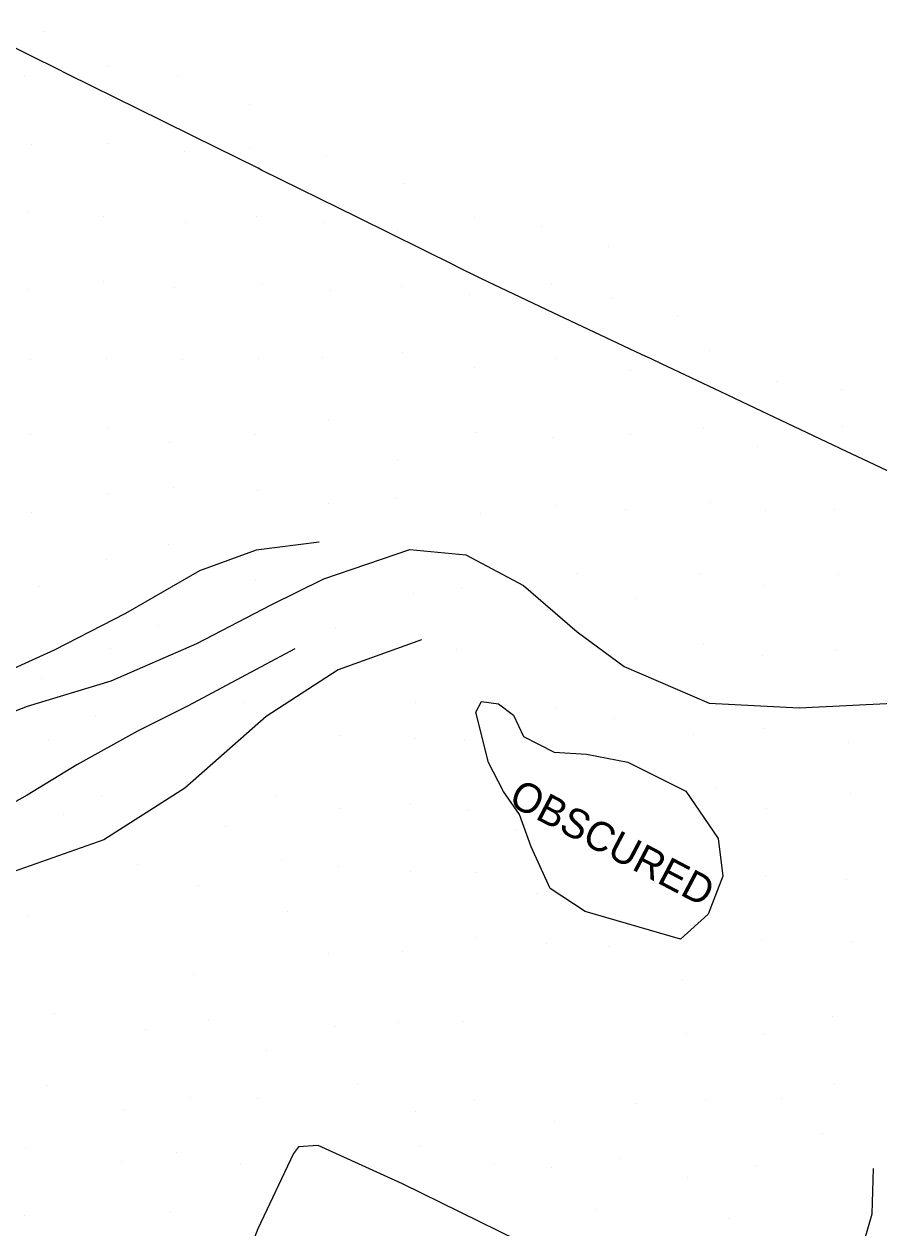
# Model space of a CAD drawing. Extents: x 1497074 to 1501343, y 481943 to 486114.
# Drawn here: x 1499000.9 to 1499175.7, y 483274.9 to 483521 of the extents above; entities that cross this region are included whole.
import ezdxf

# ---------------------------------------------------------------- set-up
doc = ezdxf.new("R2010")
doc.units = 0
for name, color, linetype in [('PH Exist DTM Boundary', 7, 'Continuous'), ('PH Exist DTM Breakline', 7, 'Continuous'), ('PH Exist DTM Obscure Area', 7, 'Continuous'), ('PH Exist DTM Obscure Area Text', 7, 'Continuous'), ('PH Exist DTM Point', 7, 'Continuous')]:
    doc.layers.add(name, color=color, linetype=linetype)

msp = doc.modelspace()

# ---------------------------------------------------------------- linework, layer by layer
at = {"layer": 'PH Exist DTM Boundary'}
msp.add_lwpolyline([(1499189.09, 483424.15), (1499173.56, 483431.49), (1499169.09, 483433.6), (1499165.08, 483435.5), (1499149.09, 483443.06), (1499143.37, 483445.77), (1499131.26, 483451.49), (1499129.09, 483452.52), (1499127.15, 483453.44), (1499109.09, 483461.97), (1499094.26, 483468.98), (1499094.26, 483468.98), (1499089.19, 483471.49), (1499089.09, 483471.54), (1499088.99, 483471.59), (1499069.09, 483481.43), (1499049.44, 483491.14), (1499049.09, 483491.31), (1499048.73, 483491.49), (1499035.59, 483497.99), (1499029.09, 483501.2), (1499009.89, 483510.69), (1499009.09, 483511.09), (1499008.28, 483511.49), (1498989.09, 483520.98)], dxfattribs=at)
at = {"layer": 'PH Exist DTM Breakline'}
for points in [[(1499061.2, 483415.07), (1499048.34, 483413.41), (1499036.76, 483409.23), (1499021.59, 483400.49), (1499007, 483393.02), (1498992.56, 483386.45), (1498977.98, 483381.01), (1498968.3, 483375.67), (1498958.15, 483370.17), (1498943.51, 483366.33), (1498932.23, 483362.14), (1498924.51, 483357.57)], [(1498926.05, 483331.31), (1498945.15, 483344.74), (1498966.19, 483362.34), (1498985.87, 483375.49), (1499001.59, 483381.56), (1499018.68, 483386.69), (1499036.17, 483394.34), (1499051.37, 483402.24), (1499062.16, 483407.59), (1499079.77, 483413.56), (1499091.22, 483412.46), (1499102.98, 483406.23), (1499114, 483396.73), (1499123.57, 483389.62), (1499140.99, 483382.12), (1499159.42, 483381.23), (1499178.62, 483382.17), (1499192.78, 483377.75)], [(1499082.17, 483395.12), (1499065.1, 483388.97), (1499050.37, 483379.4), (1499033.74, 483364.75), (1499017.19, 483354.22), (1498998.64, 483347.67), (1498983.15, 483346.7), (1498970.7, 483341.64), (1498956.53, 483333.4), (1498945.51, 483327.24), (1498941.68, 483322.87), (1498937.33, 483318.27)], [(1499056.26, 483393.25), (1499045.29, 483387.39), (1499034.42, 483381.61), (1499024.07, 483376.45), (1499011.67, 483369.54), (1499001.5, 483363.37), (1498990.1, 483357), (1498979.45, 483353.84), (1498968.2, 483349.57)], [(1499116.19, 483263.58), (1499101.88, 483272.31), (1499078.28, 483283.89), (1499061.03, 483291.76), (1499057, 483291.43), (1499055.94, 483290.1), (1499048.7, 483274.69), (1499045.55, 483266.52), (1499045.64, 483259.89), (1499050.14, 483254.28), (1499063.8, 483246.49), (1499077.78, 483238.85), (1499092.15, 483232.4), (1499102.46, 483229.52)], [(1499113.8, 483185.53), (1499123.19, 483190.71), (1499134.51, 483195.25), (1499143.88, 483198.42), (1499152.3, 483201.64), (1499159.41, 483205.04), (1499168.98, 483213.2), (1499170.33, 483215.75), (1499171.58, 483218.14), (1499173.32, 483224.03), (1499173.79, 483226.28), (1499173.23, 483233.97), (1499172.7, 483242.84), (1499173.14, 483252.07), (1499172.45, 483260.9), (1499171.6, 483266.72), (1499171.78, 483269.03), (1499174.32, 483277.74), (1499174.59, 483287.01)]]:
    msp.add_lwpolyline(points, dxfattribs=at)
at = {"layer": 'PH Exist DTM Obscure Area'}
msp.add_lwpolyline([(1499103.04, 483375.35), (1499109.25, 483372.16), (1499115.88, 483371.74), (1499124.32, 483370.11), (1499136.2, 483364.14), (1499142.8, 483354.5), (1499143.81, 483346.78), (1499140.75, 483339.03), (1499135.09, 483333.92), (1499115.61, 483339.56), (1499108.44, 483344.26), (1499104.58, 483352.76), (1499102.18, 483359.4), (1499098.93, 483364.07), (1499095.88, 483370.03), (1499093.29, 483380.34), (1499094.45, 483382.5), (1499097.91, 483382), (1499100.95, 483379.67), (1499103.04, 483375.35)], dxfattribs=at)
at = {"layer": 'PH Exist DTM Point'}
for p, q in [((1499005.12, 483519.5), (1499005.12, 483519.5)), ((1499017.86, 483512.37), (1499017.86, 483512.37)), ((1499001.02, 483510.31), (1499001.02, 483510.31)), ((1499032.23, 483510.18), (1499032.23, 483510.18)), ((1499046.88, 483504.62), (1499046.88, 483504.62)), ((1499002.47, 483496.28), (1499002.47, 483496.28)), ((1499018.08, 483496.62), (1499018.08, 483496.62)), ((1499033.75, 483494.86), (1499033.75, 483494.86)), ((1499046.99, 483495.7), (1499046.99, 483495.7)), ((1499062.67, 483494.15), (1499062.67, 483494.15)), ((1499078.67, 483488.44), (1499078.67, 483488.44)), ((1499001.49, 483482.4), (1499001.49, 483482.4)), ((1499017.18, 483481.64), (1499017.18, 483481.64)), ((1499033.82, 483480.46), (1499033.82, 483480.46)), ((1499048.48, 483481.54), (1499048.48, 483481.54)), ((1499062.15, 483480.44), (1499062.15, 483480.44)), ((1499092.98, 483481.43), (1499092.98, 483481.43)), ((1499106.72, 483479.54), (1499106.72, 483479.54)), ((1499077.15, 483478.88), (1499077.15, 483478.88)), ((1499120.34, 483475.58), (1499120.34, 483475.58)), ((1499017.11, 483468.41), (1499017.11, 483468.41)), ((1499049.72, 483467.72), (1499049.72, 483467.72)), ((1499077.97, 483467.26), (1499077.97, 483467.26)), ((1499108.79, 483467.92), (1499108.79, 483467.92)), ((1499001.6, 483466.73), (1499001.6, 483466.73)), ((1499031.61, 483467.11), (1499031.61, 483467.11)), ((1499063.56, 483466.46), (1499063.56, 483466.46)), ((1499091.98, 483465.77), (1499091.98, 483465.77)), ((1499121.04, 483464.89), (1499121.04, 483464.89)), ((1499134.58, 483461.34), (1499134.58, 483461.34)), ((1499002.1, 483452.42), (1499002.1, 483452.42)), ((1499017.77, 483452.67), (1499017.77, 483452.67)), ((1499033.22, 483452.48), (1499033.22, 483452.48)), ((1499048.82, 483452.71), (1499048.82, 483452.71)), ((1499061.83, 483452.83), (1499061.83, 483452.83)), ((1499078.26, 483453.81), (1499078.26, 483453.81)), ((1499109.47, 483452.56), (1499109.47, 483452.56)), ((1499141.1, 483454.22), (1499141.1, 483454.22)), ((1499093.05, 483450.81), (1499093.05, 483450.81)), ((1499124.82, 483450.21), (1499124.82, 483450.21)), ((1499154.81, 483447.95), (1499154.81, 483447.95)), ((1499167.97, 483446.37), (1499167.97, 483446.37)), ((1499018.06, 483438.6), (1499018.06, 483438.6)), ((1499063.21, 483439.87), (1499063.21, 483439.87)), ((1499139.85, 483438.59), (1499139.85, 483438.59)), ((1499168.35, 483438.67), (1499168.35, 483438.67)), ((1499002.15, 483437.03), (1499002.15, 483437.03)), ((1499030.61, 483435.46), (1499030.61, 483435.46)), ((1499048.15, 483437.01), (1499048.15, 483437.01)), ((1499093.4, 483437.4), (1499093.4, 483437.4)), ((1499109.02, 483436.53), (1499109.02, 483436.53)), ((1499124.98, 483437), (1499124.98, 483437)), ((1499150.92, 483434.67), (1499150.92, 483434.67)), ((1499077.18, 483431.96), (1499077.18, 483431.96)), ((1499031.36, 483426.27), (1499031.36, 483426.27)), ((1499048.67, 483425.57), (1499048.67, 483425.57)), ((1499018.1, 483424.96), (1499018.1, 483424.96)), ((1499063.1, 483422.91), (1499063.1, 483422.91)), ((1499076.83, 483423.93), (1499076.83, 483423.93)), ((1499141.21, 483423.26), (1499141.21, 483423.26)), ((1499002.42, 483421.13), (1499002.42, 483421.13)), ((1499094.18, 483420.94), (1499094.18, 483420.94)), ((1499109.65, 483422.52), (1499109.65, 483422.52)), ((1499123.95, 483421.71), (1499123.95, 483421.71)), ((1499152.47, 483421.58), (1499152.47, 483421.58)), ((1499166.68, 483421.84), (1499166.68, 483421.84)), ((1499030.48, 483414.6), (1499030.48, 483414.6)), ((1499017.65, 483411.49), (1499017.65, 483411.49)), ((1499113.9, 483408.75), (1499113.9, 483408.75)), ((1499139.29, 483408.67), (1499139.29, 483408.67)), ((1499167.49, 483408.53), (1499167.49, 483408.53)), ((1499003.96, 483406.03), (1499003.96, 483406.03)), ((1499048.17, 483407.48), (1499048.17, 483407.48)), ((1499090.42, 483405.79), (1499090.42, 483405.79)), ((1499152.12, 483406.17), (1499152.12, 483406.17)), ((1499080.53, 483404.5), (1499080.53, 483404.5)), ((1499126.15, 483403.59), (1499126.15, 483403.59)), ((1499028.41, 483397.98), (1499028.41, 483397.98)), ((1499064.59, 483397.66), (1499064.59, 483397.66)), ((1499139.84, 483394.34), (1499139.84, 483394.34)), ((1499018.49, 483393.25), (1499018.49, 483393.25)), ((1499089.21, 483393.04), (1499089.21, 483393.04)), ((1499151.9, 483391.99), (1499151.9, 483391.99)), ((1499166.75, 483392.9), (1499166.75, 483392.9)), ((1499004.45, 483387.29), (1499004.45, 483387.29)), ((1499045.73, 483382.32), (1499045.73, 483382.32)), ((1499080.94, 483382.28), (1499080.94, 483382.28)), ((1499109.7, 483381.22), (1499109.7, 483381.22)), ((1499015.49, 483379.33), (1499015.49, 483379.33)), ((1499121.63, 483379.09), (1499121.63, 483379.09)), ((1499152.03, 483377.03), (1499152.03, 483377.03)), ((1499005.82, 483374.78), (1499005.82, 483374.78)), ((1499065.45, 483375.58), (1499065.45, 483375.58)), ((1499080.9, 483374.96), (1499080.9, 483374.96)), ((1499091.03, 483374.49), (1499091.03, 483374.49)), ((1499137.68, 483375.67), (1499137.68, 483375.67)), ((1499169.47, 483374.11), (1499169.47, 483374.11)), ((1499142.43, 483364.72), (1499142.43, 483364.72)), ((1499016.74, 483363.19), (1499016.74, 483363.19)), ((1499052.27, 483363), (1499052.27, 483363)), ((1499079.94, 483361.72), (1499079.94, 483361.72)), ((1499169.81, 483363.66), (1499169.81, 483363.66)), ((1499008.87, 483359.32), (1499008.87, 483359.32)), ((1499065.67, 483360.71), (1499065.67, 483360.71)), ((1499091.63, 483360.28), (1499091.63, 483360.28)), ((1499152.67, 483360.56), (1499152.67, 483360.56)), ((1499041.96, 483356.98), (1499041.96, 483356.98)), ((1499101.6, 483356.25), (1499101.6, 483356.25)), ((1499024.03, 483349.27), (1499024.03, 483349.27)), ((1499053.59, 483349.94), (1499053.59, 483349.94)), ((1499065.23, 483348.78), (1499065.23, 483348.78)), ((1499079.89, 483347.76), (1499079.89, 483347.76)), ((1499093.41, 483347.62), (1499093.41, 483347.62)), ((1499152.56, 483346.89), (1499152.56, 483346.89)), ((1499036.48, 483344.98), (1499036.48, 483344.98)), ((1499169.16, 483346.12), (1499169.16, 483346.12)), ((1499105.58, 483343.22), (1499105.58, 483343.22)), ((1499054.8, 483339.65), (1499054.8, 483339.65)), ((1499001.73, 483338.45), (1499001.73, 483338.45)), ((1499093.42, 483334.34), (1499093.42, 483334.34)), ((1499107.75, 483332.95), (1499107.75, 483332.95)), ((1499120.38, 483332.31), (1499120.38, 483332.31)), ((1499151.7, 483333.57), (1499151.7, 483333.57)), ((1499170.05, 483333.53), (1499170.05, 483333.53)), ((1499063.17, 483330.89), (1499063.17, 483330.89)), ((1499078.2, 483331.49), (1499078.2, 483331.49)), ((1499035.45, 483326.77), (1499035.45, 483326.77)), ((1499135.43, 483325.46), (1499135.43, 483325.46)), ((1499007.16, 483318.7), (1499007.16, 483318.7)), ((1499038.54, 483317.53), (1499038.54, 483317.53)), ((1499090.65, 483317.15), (1499090.65, 483317.15)), ((1499166.26, 483318.06), (1499166.26, 483318.06)), ((1499025.7, 483315.37), (1499025.7, 483315.37)), ((1499064.52, 483316.07), (1499064.52, 483316.07)), ((1499077.46, 483316.81), (1499077.46, 483316.81)), ((1499136.41, 483314.58), (1499136.41, 483314.58)), ((1499152.36, 483314.48), (1499152.36, 483314.48)), ((1499050.43, 483311.14), (1499050.43, 483311.14)), ((1499005.57, 483303.97), (1499005.57, 483303.97)), ((1499069.15, 483304.32), (1499069.15, 483304.32)), ((1499166.57, 483304.23), (1499166.57, 483304.23)), ((1499034.81, 483301.59), (1499034.81, 483301.59)), ((1499048.66, 483301.43), (1499048.66, 483301.43)), ((1499093.06, 483300.93), (1499093.06, 483300.93)), ((1499126.15, 483300.39), (1499126.15, 483300.39)), ((1499140.29, 483301.02), (1499140.29, 483301.02)), ((1499155.82, 483301.34), (1499155.82, 483301.34)), ((1499021.44, 483299.08), (1499021.44, 483299.08)), ((1499080.89, 483298.67), (1499080.89, 483298.67)), ((1499109.34, 483296.54), (1499109.34, 483296.54)), ((1499164.14, 483294.11), (1499164.14, 483294.11)), ((1499001.24, 483291.38), (1499001.24, 483291.38)), ((1499032.12, 483290.29), (1499032.12, 483290.29)), ((1499081.93, 483291.45), (1499081.93, 483291.45)), ((1499020.84, 483288.45), (1499020.84, 483288.45)), ((1499045.13, 483287.98), (1499045.13, 483287.98)), ((1499096.98, 483287.9), (1499096.98, 483287.9)), ((1499122.72, 483288.98), (1499122.72, 483288.98)), ((1499150.52, 483287.55), (1499150.52, 483287.55)), ((1499108.77, 483287.23), (1499108.77, 483287.23)), ((1499136.58, 483285.19), (1499136.58, 483285.19)), ((1499030.8, 483278.09), (1499030.8, 483278.09)), ((1499118.01, 483278.63), (1499118.01, 483278.63)), ((1499001.02, 483277.37), (1499001.02, 483277.37)), ((1499144.86, 483276.74), (1499144.86, 483276.74))]:
    msp.add_line(p, q, dxfattribs=at)

# ---------------------------------------------------------------- texts
at = {"layer": 'PH Exist DTM Obscure Area Text'}
msp.add_text('OBSCURED', height=6, rotation=332.2753, dxfattribs=at).set_placement((1499099.68, 483361.55))

doc.saveas('drawing.dxf')
